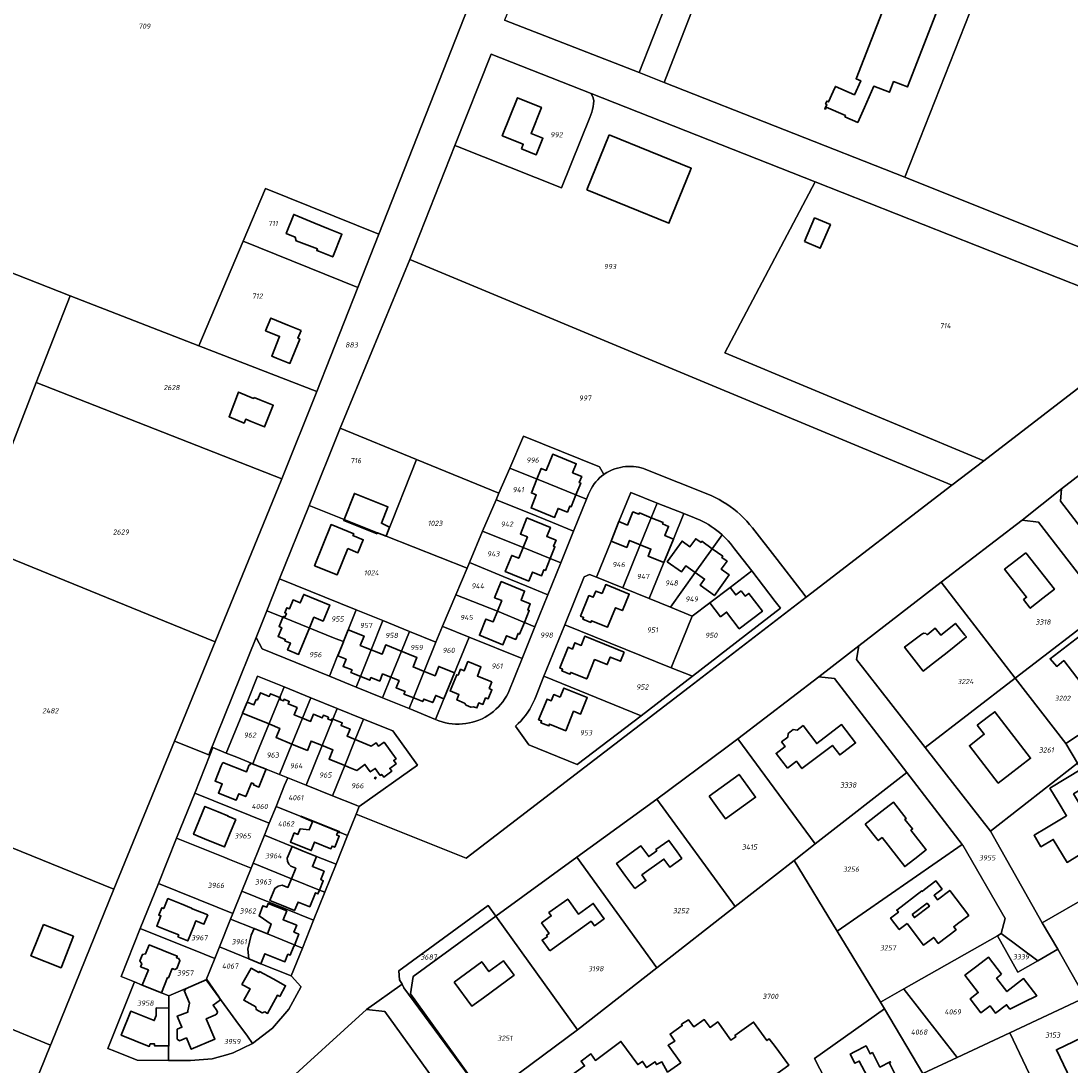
# Model space of a CAD drawing. Extents: x 177930 to 190767, y 381068 to 392034.
# Tile 269 of 318: x 184088 to 184455, y 387365 to 387730. Entities that reach past the tile are written whole.
import ezdxf
from ezdxf.enums import TextEntityAlignment as Align

# ---------------------------------------------------------------- set-up
doc = ezdxf.new("R2010")
doc.units = 0
for name, color, linetype, lineweight in [('B-XX-KG-GRENS_PERCEEL-GV', 150, 'Continuous', 25), ('B-XX-KG-GRENS_PERCEEL-S', 150, 'Continuous', 25), ('B-XX-OG-BEBOUWING-G', 7, 'Continuous', 35)]:
    doc.layers.add(name, color=color, linetype=linetype, lineweight=lineweight)
doc.styles.add('NLCS-ISO', font='NLCS-ISO.ttf', dxfattribs={"height": 1.8})

# ---------------------------------------------------------------- blocks, each defined once
blk = doc.blocks.new('SKG-PERCEELNUMMER-SO')
at = {"layer": 'DefPoints'}
blk.add_point((0, 0), dxfattribs=at)
at = {"style": 'NLCS-ISO', "oblique": 10, "flags": 1}
blk.add_attdef('GEMEENTECODE', text='', height=1.8, dxfattribs=at).set_placement((-0.5, 2.55), align=Align.MIDDLE_RIGHT)
at = {"style": 'NLCS-ISO', "oblique": 10}
blk.add_attdef('PERCEELNUMMER', text='', height=1.8, dxfattribs=at).set_placement((0, 0), align=Align.MIDDLE_CENTER)
at = {"style": 'NLCS-ISO', "oblique": 10, "flags": 1}
blk.add_attdef('SECTIE', text='', height=1.8, dxfattribs=at).set_placement((0.5, 2.5), align=Align.MIDDLE_LEFT)

msp = doc.modelspace()

# ---------------------------------------------------------------- linework, layer by layer
at = {"layer": 'B-XX-KG-GRENS_PERCEEL-GV'}
for points in [[(184054.759, 387690.739), (184014.629, 387669.353), (184105.122, 387633.765), (184150.076, 387616.317), (184165.572, 387652.788), (184173.394, 387671.199), (184212.94, 387655.247), (184244.245, 387734.828), (184303.999, 387882.539), (184303.487, 387892.437), (184161.848, 387843.485), (184024.496, 387796.609), (184017.123, 387793.504), (184052.352, 387697.312)], [(184298.991, 387832.638), (184271.953, 387767.03), (184318.198, 387748.171), (184303.957, 387711.709), (184312.684, 387708.265), (184352.526, 387811.088), (184328.501, 387820.759)], [(184436.96, 387777.101), (184390.384, 387795.849), (184352.526, 387811.088), (184312.684, 387708.265), (184396.657, 387675.122), (184428.169, 387754.857)], [(184256.834, 387729.954), (184303.957, 387711.709), (184318.198, 387748.171), (184271.953, 387767.03)], [(184497.782, 387634.66), (184538.827, 387688.512), (184546.409, 387700.673), (184428.169, 387754.857), (184396.657, 387675.122), (184492.663, 387636.708)], [(184287.15, 387704.344), (184252.158, 387718.146), (184239.515, 387686.184), (184240.411, 387685.832), (184276.834, 387671.452), (184286.659, 387696.02), (184287.014, 387696.945), (184287.334, 387697.891), (184287.613, 387698.847), (184287.854, 387699.842), (184287.969, 387700.838), (184288.02, 387701.869), (184287.859, 387702.888)], [(184424.246, 387576.124), (184333.791, 387613.883), (184365.361, 387673.492), (184287.15, 387704.344), (184287.859, 387702.888), (184288.02, 387701.869), (184287.969, 387700.838), (184287.854, 387699.842), (184287.613, 387698.847), (184287.334, 387697.891), (184287.014, 387696.945), (184286.659, 387696.02), (184276.834, 387671.452), (184240.411, 387685.832), (184239.515, 387686.184), (184223.777, 387646.396), (184328.034, 387603.013), (184413.143, 387567.596)], [(184165.572, 387652.788), (184205.619, 387636.634), (184212.94, 387655.247), (184173.394, 387671.199)], [(184424.246, 387576.124), (184488.019, 387625.108), (184365.361, 387673.492), (184333.791, 387613.883)], [(184093.297, 387603.493), (184105.122, 387633.765), (184014.629, 387669.353), (184002.718, 387663.005), (183995.102, 387658.946), (183940.272, 387530.559), (183939.366, 387500.74), (184037.609, 387460.452), (184071.531, 387547.257)], [(184191.329, 387600.305), (184205.619, 387636.634), (184165.572, 387652.788), (184150.076, 387616.317)], [(184254.91, 387564.836), (184258.711, 387573.601), (184263.527, 387584.705), (184290.015, 387574.021), (184291.412, 387571.549), (184291.533, 387571.334), (184292.084, 387571.712), (184292.65, 387572.067), (184293.539, 387572.542), (184294.456, 387572.958), (184295.399, 387573.313), (184296.364, 387573.606), (184297.345, 387573.835), (184298.254, 387574.004), (184299.172, 387574.118), (184300.095, 387574.176), (184301.02, 387574.179), (184301.943, 387574.126), (184302.822, 387574.019), (184303.694, 387573.861), (184304.555, 387573.653), (184305.403, 387573.395), (184306.234, 387573.088), (184329.014, 387563.975), (184330.431, 387563.316), (184331.819, 387562.598), (184333.174, 387561.821), (184334.496, 387560.987), (184335.729, 387560.152), (184336.928, 387559.269), (184338.09, 387558.339), (184339.214, 387557.362), (184340.357, 387556.258), (184341.453, 387555.107), (184342.498, 387553.91), (184343.492, 387552.67), (184352.051, 387541.644), (184360.332, 387530.957), (184362.239, 387528.496), (184413.143, 387567.596), (184328.034, 387603.013), (184223.777, 387646.396), (184199.499, 387587.549), (184226.132, 387576.632)], [(184105.122, 387633.765), (184093.297, 387603.493), (184179.096, 387569.876), (184191.329, 387600.305), (184150.076, 387616.317)], [(184155.807, 387512.957), (184179.096, 387569.876), (184093.297, 387603.493), (184071.531, 387547.257)], [(184188.639, 387560.544), (184212.561, 387550.945), (184215.586, 387549.757), (184226.132, 387576.632), (184199.499, 387587.549)], [(184477.38, 387586.354), (184451.428, 387566.324), (184451.051, 387562.044), (184471.548, 387535.409), (184499.748, 387557.384)], [(184281.829, 387564.226), (184285.523, 387562.732), (184286.249, 387564.523), (184286.649, 387565.448), (184287.108, 387566.345), (184287.625, 387567.211), (184288.196, 387568.041), (184288.821, 387568.832), (184289.441, 387569.518), (184290.102, 387570.165), (184290.8, 387570.771), (184291.533, 387571.334), (184291.412, 387571.549), (184290.015, 387574.021), (184263.527, 387584.705), (184258.711, 387573.601), (184272.379, 387568.049)], [(184215.586, 387549.757), (184243.793, 387538.679), (184244.589, 387540.57), (184249.235, 387551.599), (184253.922, 387562.557), (184254.91, 387564.836), (184226.132, 387576.632)], [(184153.608, 387473.436), (184153.93, 387473.306), (184154.988, 387475.985), (184159.687, 387474.081), (184166.94, 387491.862), (184170.6, 387500.918), (184179.878, 387497.164), (184189.192, 387493.396), (184198.416, 387489.665), (184207.642, 387485.933), (184217.895, 387481.785), (184226.46, 387469.892), (184206.161, 387455.392), (184205.101, 387452.77), (184243.483, 387437.368), (184321.36, 387497.097), (184362.239, 387528.496), (184360.332, 387530.957), (184352.051, 387541.644), (184343.492, 387552.67), (184342.498, 387553.91), (184341.453, 387555.107), (184340.357, 387556.258), (184339.214, 387557.362), (184338.09, 387558.339), (184336.928, 387559.269), (184335.729, 387560.152), (184334.496, 387560.987), (184333.174, 387561.821), (184331.819, 387562.598), (184330.431, 387563.316), (184329.014, 387563.975), (184306.234, 387573.088), (184305.403, 387573.395), (184304.555, 387573.653), (184303.694, 387573.861), (184302.822, 387574.019), (184301.943, 387574.126), (184301.02, 387574.179), (184300.095, 387574.176), (184299.172, 387574.118), (184298.254, 387574.004), (184297.345, 387573.835), (184296.364, 387573.606), (184295.399, 387573.313), (184294.456, 387572.958), (184293.539, 387572.542), (184292.65, 387572.067), (184292.084, 387571.712), (184291.533, 387571.334), (184290.8, 387570.771), (184290.102, 387570.165), (184289.441, 387569.518), (184288.821, 387568.832), (184288.196, 387568.041), (184287.625, 387567.211), (184287.108, 387566.345), (184286.649, 387565.448), (184286.249, 387564.523), (184285.523, 387562.732), (184281.024, 387551.612), (184276.527, 387540.5), (184272.023, 387529.369), (184267.502, 387518.198), (184263.025, 387507.133), (184258.093, 387494.957), (184257.536, 387493.922), (184256.918, 387492.923), (184256.241, 387491.962), (184255.507, 387491.044), (184254.719, 387490.172), (184253.881, 387489.349), (184252.994, 387488.578), (184252.062, 387487.862), (184251.089, 387487.202), (184250.079, 387486.603), (184249.033, 387486.066), (184247.958, 387485.592), (184246.856, 387485.184), (184245.731, 387484.844), (184244.588, 387484.571), (184243.401, 387484.364), (184242.204, 387484.23), (184241.001, 387484.171), (184239.797, 387484.186), (184238.595, 387484.276), (184237.402, 387484.439), (184236.221, 387484.676), (184235.057, 387484.986), (184233.914, 387485.366), (184232.797, 387485.817), (184223.53, 387489.586), (184214.27, 387493.352), (184205.024, 387497.112), (184195.697, 387500.905), (184172.172, 387510.472), (184170.116, 387514.482)], [(184273.62, 387554.61), (184281.024, 387551.612), (184285.523, 387562.732), (184281.829, 387564.226), (184272.379, 387568.049), (184258.711, 387573.601), (184254.91, 387564.836), (184253.922, 387562.557), (184265.42, 387557.93)], [(184260.698, 387483.463), (184261.654, 387484.339), (184262.563, 387485.263), (184263.423, 387486.233), (184264.232, 387487.247), (184264.986, 387488.301), (184265.685, 387489.393), (184266.327, 387490.52), (184266.909, 387491.678), (184267.429, 387492.865), (184267.888, 387494.078), (184270.652, 387500.884), (184277.959, 387518.899), (184284.743, 387535.637), (184286.577, 387536.421), (184288.981, 387535.483), (184294.079, 387548.111), (184296.82, 387554.892), (184300.957, 387565.068), (184310.228, 387561.374), (184319.458, 387557.698), (184323.248, 387556.19), (184325.161, 387555.4), (184327.018, 387554.483), (184328.065, 387553.879), (184329.086, 387553.234), (184330.08, 387552.548), (184331.046, 387551.822), (184331.998, 387551.05), (184332.919, 387550.241), (184333.56, 387549.637), (184334.185, 387549.015), (184335.005, 387548.142), (184335.789, 387547.237), (184336.536, 387546.302), (184337.245, 387545.337), (184343.207, 387537.659), (184351.44, 387527.012), (184353.287, 387524.623), (184341.099, 387515.21), (184322.54, 387500.877), (184304.571, 387487.094), (184282.295, 387470.094), (184265.355, 387476.975)], [(184298.211, 387531.75), (184304.279, 387546.839), (184308.136, 387556.263), (184310.228, 387561.374), (184300.957, 387565.068), (184296.82, 387554.892), (184294.079, 387548.111), (184288.981, 387535.483)], [(184188.639, 387560.544), (184178.324, 387534.894), (184205.073, 387524.086), (184214.422, 387520.308), (184223.664, 387516.574), (184232.912, 387512.837), (184235.228, 387518.348), (184239.876, 387529.381), (184243.793, 387538.679), (184215.586, 387549.757), (184212.561, 387550.945)], [(184273.62, 387554.61), (184265.42, 387557.93), (184253.922, 387562.557), (184249.235, 387551.599), (184263.375, 387545.824), (184272.831, 387541.997), (184276.527, 387540.5), (184281.024, 387551.612)], [(184298.211, 387531.75), (184307.434, 387528.02), (184312.505, 387540.65), (184315.863, 387548.814), (184319.458, 387557.698), (184310.228, 387561.374), (184308.136, 387556.263), (184304.279, 387546.839)], [(184314.858, 387525.006), (184323.488, 387537.152), (184329.456, 387545.435), (184332.919, 387550.241), (184331.998, 387551.05), (184331.046, 387551.822), (184330.08, 387552.548), (184329.086, 387553.234), (184328.065, 387553.879), (184327.018, 387554.483), (184325.161, 387555.4), (184323.248, 387556.19), (184319.458, 387557.698), (184315.863, 387548.814), (184312.505, 387540.65), (184307.434, 387528.02)], [(184409.393, 387533.694), (184435.258, 387500.183), (184466.767, 387524.399), (184443.327, 387554.656), (184437.642, 387555.459)], [(184264.615, 387532.374), (184272.023, 387529.369), (184276.527, 387540.5), (184272.831, 387541.997), (184263.375, 387545.824), (184249.235, 387551.599), (184244.589, 387540.57), (184256.412, 387535.701)], [(184334.185, 387549.015), (184333.56, 387549.637), (184332.919, 387550.241), (184329.456, 387545.435), (184323.488, 387537.152), (184314.858, 387525.006), (184322.452, 387521.917), (184328.623, 387526.566), (184335.674, 387531.921), (184343.207, 387537.659), (184337.245, 387545.337), (184336.536, 387546.302), (184335.789, 387547.237), (184335.005, 387548.142)], [(184037.491, 387460.15), (184120.438, 387426.514), (184122.289, 387431.037), (184141.607, 387478.251), (184155.807, 387512.957), (184071.531, 387547.257), (184037.609, 387460.452)], [(184263.812, 387519.713), (184267.502, 387518.198), (184272.023, 387529.369), (184264.615, 387532.374), (184256.412, 387535.701), (184244.589, 387540.57), (184243.793, 387538.679), (184239.876, 387529.381), (184254.368, 387523.59)], [(184173.859, 387523.789), (184179.479, 387521.514), (184197.706, 387514.135), (184200.58, 387512.973), (184202.267, 387517.145), (184205.073, 387524.086), (184178.324, 387534.894)], [(184288.981, 387535.483), (184286.577, 387536.421), (184284.743, 387535.637), (184277.959, 387518.899), (184315.12, 387503.876), (184315.826, 387505.605), (184318.944, 387513.243), (184322.452, 387521.917), (184314.858, 387525.006), (184307.434, 387528.02), (184298.211, 387531.75)], [(184322.452, 387521.917), (184318.944, 387513.243), (184315.826, 387505.605), (184315.12, 387503.876), (184322.54, 387500.877), (184341.099, 387515.21), (184353.287, 387524.623), (184351.44, 387527.012), (184343.207, 387537.659), (184335.674, 387531.921), (184328.623, 387526.566)], [(184380.632, 387511.534), (184379.762, 387506.692), (184403.76, 387475.974), (184435.258, 387500.183), (184409.393, 387533.694)], [(184267.502, 387518.198), (184263.812, 387519.713), (184254.368, 387523.59), (184239.876, 387529.381), (184235.228, 387518.348), (184235.358, 387518.296), (184244.483, 387514.597), (184263.025, 387507.133)], [(184179.479, 387521.514), (184173.859, 387523.789), (184170.116, 387514.482), (184172.172, 387510.472), (184195.697, 387500.905), (184198.353, 387507.397), (184200.626, 387512.954), (184200.58, 387512.973), (184197.706, 387514.135)], [(184202.267, 387517.145), (184200.58, 387512.973), (184200.626, 387512.954), (184198.353, 387507.397), (184195.697, 387500.905), (184205.024, 387497.112), (184206.532, 387500.833), (184210.293, 387510.117), (184214.422, 387520.308), (184205.073, 387524.086)], [(184466.767, 387524.399), (184435.258, 387500.183), (184452.908, 387477.37), (184486.195, 387499.281)], [(184214.422, 387520.308), (184210.293, 387510.117), (184206.532, 387500.833), (184205.024, 387497.112), (184214.27, 387493.352), (184217.175, 387500.533), (184220.847, 387509.61), (184223.664, 387516.574)], [(184223.664, 387516.574), (184220.847, 387509.61), (184217.175, 387500.533), (184214.27, 387493.352), (184223.53, 387489.586), (184225.05, 387493.354), (184228.787, 387502.615), (184232.912, 387512.837)], [(184223.53, 387489.586), (184232.797, 387485.817), (184235.711, 387493.023), (184244.483, 387514.597), (184235.358, 387518.296), (184235.228, 387518.348), (184232.912, 387512.837), (184228.787, 387502.615), (184225.05, 387493.354)], [(184270.652, 387500.884), (184304.571, 387487.094), (184322.54, 387500.877), (184315.12, 387503.876), (184277.959, 387518.899)], [(184235.711, 387493.023), (184232.797, 387485.817), (184233.914, 387485.366), (184235.057, 387484.986), (184236.221, 387484.676), (184237.402, 387484.439), (184238.595, 387484.276), (184239.797, 387484.186), (184241.001, 387484.171), (184242.204, 387484.23), (184243.401, 387484.364), (184244.588, 387484.571), (184245.731, 387484.844), (184246.856, 387485.184), (184247.958, 387485.592), (184249.033, 387486.066), (184250.079, 387486.603), (184251.089, 387487.202), (184252.062, 387487.862), (184252.994, 387488.578), (184253.881, 387489.349), (184254.719, 387490.172), (184255.507, 387491.044), (184256.241, 387491.962), (184256.918, 387492.923), (184257.536, 387493.922), (184258.093, 387494.957), (184263.025, 387507.133), (184244.483, 387514.597)], [(184416.769, 387442.184), (184416.972, 387441.921), (184431.799, 387416.354), (184430.326, 387411.009), (184443.125, 387401.541), (184450.109, 387405.542), (184444.717, 387414.828), (184426.561, 387446.789), (184403.76, 387475.974), (184379.762, 387506.692), (184380.632, 387511.534), (184366.605, 387500.707), (184372.125, 387500.13), (184397.419, 387467.3)], [(184179.878, 387497.164), (184170.6, 387500.918), (184166.94, 387491.862), (184159.687, 387474.081), (184163.367, 387472.617), (184168.919, 387470.335), (184170.149, 387473.329), (184178.373, 387493.477)], [(184304.571, 387487.094), (184270.652, 387500.884), (184267.888, 387494.078), (184267.429, 387492.865), (184266.909, 387491.678), (184266.327, 387490.52), (184265.685, 387489.393), (184264.986, 387488.301), (184264.232, 387487.247), (184263.423, 387486.233), (184262.563, 387485.263), (184261.654, 387484.339), (184260.698, 387483.463), (184265.355, 387476.975), (184282.295, 387470.094)], [(184397.419, 387467.3), (184372.125, 387500.13), (184366.605, 387500.707), (184338.408, 387479.061), (184365.392, 387442.325)], [(184457, 387470.523), (184452.908, 387477.37), (184435.258, 387500.183), (184403.76, 387475.974), (184426.561, 387446.789)], [(184486.195, 387499.281), (184452.908, 387477.37), (184457, 387470.523), (184468.22, 387451.8), (184503.505, 387471.673)], [(184178.373, 387493.477), (184170.149, 387473.329), (184168.919, 387470.335), (184178.226, 387466.596), (184182.534, 387477.236), (184186.261, 387486.282), (184189.192, 387493.396), (184179.878, 387497.164)], [(184187.539, 387462.854), (184193.125, 387476.716), (184196.902, 387485.959), (184198.416, 387489.665), (184189.192, 387493.396), (184186.261, 387486.282), (184182.534, 387477.236), (184178.226, 387466.596), (184181.149, 387465.422)], [(184207.642, 387485.933), (184198.416, 387489.665), (184196.902, 387485.959), (184193.125, 387476.716), (184187.539, 387462.854), (184196.821, 387459.132), (184201.072, 387469.704), (184204.747, 387478.781)], [(184196.821, 387459.132), (184205.058, 387455.829), (184206.161, 387455.392), (184226.46, 387469.892), (184217.895, 387481.785), (184207.642, 387485.933), (184204.747, 387478.781), (184201.072, 387469.704)], [(184180.082, 387462.811), (184181.149, 387465.422), (184178.226, 387466.596), (184168.919, 387470.335), (184163.367, 387472.617), (184159.687, 387474.081), (184154.988, 387475.985), (184153.93, 387473.306), (184148.698, 387460.056), (184174.691, 387449.622), (184177.079, 387455.465)], [(184358.066, 387436.604), (184365.392, 387442.325), (184338.408, 387479.061), (184334.182, 387475.918), (184310.127, 387458.023), (184337.388, 387420.457)], [(184457, 387470.523), (184426.561, 387446.789), (184444.717, 387414.828), (184476.99, 387433.42), (184468.22, 387451.8)], [(184181.149, 387465.422), (184180.082, 387462.811), (184177.079, 387455.465), (184186.038, 387451.812), (184199.279, 387446.413), (184202.072, 387445.274), (184205.101, 387452.77), (184206.161, 387455.392), (184205.058, 387455.829), (184196.821, 387459.132), (184187.539, 387462.854)], [(184358.066, 387436.604), (184373.059, 387411.901), (184416.769, 387442.184), (184397.419, 387467.3), (184365.392, 387442.325)], [(184120.438, 387426.514), (184037.491, 387460.15), (184016.181, 387405.978), (184044.425, 387394.313), (184062.112, 387387.009), (184098.35, 387372.043), (184098.676, 387372.847)], [(184172.989, 387445.368), (184174.691, 387449.622), (184148.698, 387460.056), (184142.338, 387444.298), (184151.601, 387440.584), (184159.215, 387437.55), (184160.847, 387436.862), (184168.369, 387433.89), (184169.064, 387435.616)], [(184310.057, 387399.115), (184337.388, 387420.457), (184310.127, 387458.023), (184282.127, 387437.663)], [(184202.072, 387445.274), (184199.279, 387446.413), (184186.038, 387451.812), (184177.079, 387455.465), (184174.691, 387449.622), (184172.989, 387445.368), (184182.674, 387441.436), (184191.185, 387437.979), (184198.016, 387435.239)], [(184135.994, 387428.539), (184156.498, 387420.294), (184162.005, 387418.078), (184165.138, 387425.863), (184168.369, 387433.89), (184160.847, 387436.862), (184159.215, 387437.55), (184151.601, 387440.584), (184142.338, 387444.298)], [(184172.989, 387445.368), (184169.064, 387435.616), (184182.453, 387430.194), (184192.255, 387426.217), (184194.107, 387425.485), (184198.016, 387435.239), (184191.185, 387437.979), (184182.674, 387441.436)], [(184416.769, 387442.184), (184373.059, 387411.901), (184388.16, 387387.094), (184396.313, 387391.716), (184429.024, 387410.261), (184430.326, 387411.009), (184431.799, 387416.354), (184416.972, 387441.921)], [(184194.107, 387425.485), (184192.255, 387426.217), (184182.453, 387430.194), (184169.064, 387435.616), (184168.369, 387433.89), (184165.138, 387425.863), (184190.203, 387415.737)], [(184373.059, 387411.901), (184358.066, 387436.604), (184337.388, 387420.457), (184310.057, 387399.115), (184282.349, 387377.478), (184250.272, 387353.53), (184284.253, 387306.454), (184310.214, 387325.636), (184319.243, 387325.571), (184370.847, 387356.378), (184365.107, 387367.409), (184389.556, 387384.76), (184388.16, 387387.094)], [(184282.349, 387377.478), (184310.057, 387399.115), (184282.127, 387437.663), (184253.83, 387417.087)], [(184462.845, 387381.853), (184494.348, 387396.901), (184480.735, 387425.541), (184476.99, 387433.42), (184444.717, 387414.828), (184450.109, 387405.542), (184459.716, 387388.75)], [(184161.213, 387416.111), (184162.005, 387418.078), (184156.498, 387420.294), (184135.994, 387428.539), (184129.663, 387412.757), (184151.909, 387403.8), (184155.652, 387402.294), (184157.292, 387406.368)], [(184186.3, 387405.987), (184190.203, 387415.737), (184165.138, 387425.863), (184162.005, 387418.078), (184161.213, 387416.111), (184169.411, 387412.803), (184174.075, 387410.921)], [(184221.069, 387393.34), (184221.7, 387392.135), (184250.213, 387353.485), (184250.272, 387353.53), (184223.988, 387389.943), (184224.951, 387396.088), (184253.83, 387417.087), (184251.119, 387420.853), (184219.965, 387398.041), (184220.24, 387394.922)], [(184161.213, 387416.111), (184157.292, 387406.368), (184167.598, 387402.204), (184171.788, 387400.511), (184182.393, 387396.227), (184186.3, 387405.987), (184174.075, 387410.921), (184169.411, 387412.803)], [(184282.349, 387377.478), (184253.83, 387417.087), (184224.951, 387396.088), (184223.988, 387389.943), (184250.272, 387353.53)], [(184137.036, 387390.376), (184139.674, 387389.31), (184152.669, 387394.863), (184155.652, 387402.294), (184151.909, 387403.8), (184129.663, 387412.757), (184122.955, 387396.055), (184127.599, 387394.185), (184130.362, 387393.07)], [(184459.716, 387388.75), (184450.109, 387405.542), (184443.125, 387401.541), (184436.201, 387397.574), (184429.024, 387410.261), (184396.313, 387391.716), (184396.516, 387391.456), (184414.935, 387367.792), (184433.374, 387376.422)], [(184429.024, 387410.261), (184436.201, 387397.574), (184443.125, 387401.541), (184430.326, 387411.009)], [(184185.741, 387392.498), (184182.444, 387396.207), (184182.393, 387396.227), (184171.788, 387400.511), (184167.598, 387402.204), (184157.292, 387406.368), (184155.652, 387402.294), (184152.669, 387394.863), (184157.101, 387388.801), (184163.013, 387380.706), (184167.055, 387375.16), (184168.884, 387372.65), (184175.844, 387377.948), (184181.567, 387384.641), (184185.692, 387392.371), (184185.703, 387392.4)], [(184127.599, 387394.185), (184118.267, 387370.956), (184120.752, 387369.961), (184128.601, 387366.817), (184139.533, 387366.716), (184139.537, 387367.504), (184139.58, 387375.741), (184139.637, 387384.99), (184139.674, 387389.31), (184137.036, 387390.376), (184130.362, 387393.07)], [(184147.236, 387366.665), (184154.81, 387367.33), (184160.195, 387368.818), (184162.085, 387369.34), (184168.884, 387372.65), (184167.055, 387375.16), (184163.013, 387380.706), (184157.101, 387388.801), (184152.669, 387394.863), (184139.674, 387389.31), (184139.637, 387384.99), (184139.58, 387375.741), (184139.537, 387367.504), (184139.533, 387366.716), (184145.992, 387366.66), (184146.25, 387366.658)], [(184396.313, 387391.716), (184388.16, 387387.094), (184389.556, 387384.76), (184403.036, 387362.223), (184414.935, 387367.792), (184396.516, 387391.456)], [(184459.716, 387388.75), (184433.374, 387376.422), (184450.509, 387340.439), (184476.52, 387352.764), (184462.845, 387381.853)], [(184178.74, 387357.265), (184204.084, 387329.069), (184237.262, 387353.02), (184215.041, 387383.771), (184208.655, 387384.555)], [(184381.564, 387349.03), (184384.367, 387343.575), (184397.776, 387350.505), (184407.316, 387355.455), (184403.036, 387362.223), (184389.556, 387384.76), (184365.107, 387367.409), (184370.847, 387356.378), (184374.281, 387349.616), (184376.383, 387350.712)], [(184424.154, 387327.712), (184440.795, 387321.999), (184442.155, 387326.287), (184444.041, 387331.023), (184446.716, 387335.495), (184450.509, 387340.439), (184433.374, 387376.422), (184414.935, 387367.792), (184403.036, 387362.223), (184407.316, 387355.455)]]:
    msp.add_lwpolyline(points, close=True, dxfattribs=at)
for points in [[(184244.245, 387734.828), (184212.94, 387655.247), (184205.619, 387636.634), (184191.329, 387600.305), (184179.096, 387569.876), (184155.807, 387512.957), (184141.607, 387478.251), (184153.608, 387473.436), (184170.116, 387514.482), (184173.859, 387523.789), (184178.324, 387534.894), (184188.639, 387560.544), (184199.499, 387587.549), (184223.777, 387646.396), (184239.515, 387686.184), (184252.158, 387718.146), (184287.15, 387704.344), (184365.361, 387673.492), (184488.019, 387625.108)], [(184492.663, 387636.708), (184396.657, 387675.122), (184312.684, 387708.265), (184303.957, 387711.709), (184256.834, 387729.954)], [(184488.019, 387625.108), (184424.246, 387576.124), (184413.143, 387567.596), (184362.239, 387528.496), (184321.36, 387497.097), (184243.483, 387437.368), (184205.101, 387452.77), (184202.072, 387445.274), (184198.016, 387435.239), (184194.107, 387425.485), (184190.203, 387415.737), (184186.3, 387405.987), (184182.393, 387396.227), (184182.444, 387396.207), (184185.741, 387392.498), (184185.703, 387392.4), (184185.692, 387392.371), (184181.567, 387384.641), (184175.844, 387377.948), (184168.884, 387372.65), (184162.085, 387369.34), (184160.195, 387368.818), (184154.81, 387367.33), (184147.236, 387366.665), (184146.25, 387366.658), (184145.992, 387366.66), (184139.533, 387366.716), (184128.601, 387366.817), (184120.752, 387369.961), (184118.267, 387370.956), (184127.599, 387394.185), (184122.955, 387396.055), (184129.663, 387412.757), (184135.994, 387428.539), (184142.338, 387444.298), (184148.698, 387460.056), (184153.93, 387473.306), (184153.608, 387473.436), (184141.607, 387478.251), (184122.289, 387431.037), (184120.438, 387426.514), (184098.676, 387372.847), (184098.35, 387372.043), (184060.483, 387278.906)], [(184065.145, 387257.397), (184093.996, 387284.252), (184096.977, 387287.027), (184123.581, 387311.79), (184149.168, 387335.607), (184160.655, 387346.299), (184167.283, 387346.813), (184178.74, 387357.265), (184208.655, 387384.555), (184221.069, 387393.34), (184220.24, 387394.922), (184219.965, 387398.041), (184251.119, 387420.853), (184253.83, 387417.087), (184282.127, 387437.663), (184310.127, 387458.023), (184334.182, 387475.918), (184338.408, 387479.061), (184366.605, 387500.707), (184380.632, 387511.534), (184409.393, 387533.694), (184437.642, 387555.459), (184451.428, 387566.324), (184477.38, 387586.354)], [(184471.548, 387535.409), (184451.051, 387562.044), (184451.428, 387566.324), (184437.642, 387555.459), (184443.327, 387554.656), (184466.767, 387524.399)], [(184250.213, 387353.485), (184221.7, 387392.135), (184221.069, 387393.34), (184208.655, 387384.555), (184215.041, 387383.771), (184237.262, 387353.02)], [(184060.483, 387278.906), (184098.35, 387372.043), (184062.112, 387387.009)]]:
    msp.add_lwpolyline(points, dxfattribs=at)
at = {"layer": 'B-XX-OG-BEBOUWING-G'}
for points in [[(184395.429, 387740.648), (184392.251, 387741.885), (184379.66, 387709.534), (184381.27, 387708.823), (184379.111, 387703.931), (184372.479, 387706.857), (184371.685, 387705.057), (184370.085, 387701.431), (184369.436, 387701.717), (184369.021, 387700.78), (184369.429, 387700.6), (184368.738, 387699.033), (184368.931, 387698.948), (184369.231, 387699.633), (184375.952, 387696.673), (184375.776, 387696.274), (184380.271, 387694.294), (184382.551, 387699.466), (184385.843, 387706.935), (184391.291, 387704.822), (184392.749, 387708.582), (184397.642, 387706.684), (184410.705, 387740.375), (184397.405, 387745.724)], [(184262.768, 387685.088), (184267.946, 387682.995), (184270.287, 387688.789), (184266.123, 387690.472), (184269.785, 387699.532), (184261.44, 387702.906), (184256.086, 387689.658), (184263.417, 387686.695)], [(184190.247, 387659.204), (184183.26, 387662.179), (184180.645, 387655.457), (184183.8, 387654.23), (184184.08, 387652.974), (184191.512, 387650.094), (184191.311, 387649.598), (184192.241, 387649.219), (184196.873, 387647.341), (184200.068, 387655.218), (184195.442, 387657.094)], [(184361.66, 387652.677), (184367.169, 387650.338), (184370.688, 387658.626), (184365.179, 387660.965)], [(184185.84, 387621.676), (184181.196, 387623.544), (184175.214, 387625.991), (184173.422, 387621.538), (184178.311, 387619.57), (184175.547, 387612.706), (184177.266, 387612.016), (184181.919, 387610.143), (184185.347, 387618.662), (184184.727, 387618.912)], [(184169.383, 387598.212), (184169.248, 387597.916), (184163.995, 387600.153), (184160.669, 387591.503), (184165.902, 387589.291), (184166.466, 387590.628), (184168.413, 387589.842), (184173.054, 387587.967), (184176.096, 387595.501), (184171.462, 387597.372)], [(184212.371, 387550.621), (184212.505, 387550.956), (184215.478, 387549.763), (184216.757, 387552.951), (184213.894, 387554.341), (184216.145, 387560.076), (184204.447, 387564.732), (184200.833, 387555.651), (184200.696, 387555.306)], [(184202.101, 387545.473), (184205.686, 387544.019), (184207.523, 387548.57), (184203.939, 387550.024), (184204.188, 387550.639), (184196.311, 387553.833), (184190.519, 387539.491), (184198.396, 387536.297)], [(184438.914, 387544.05), (184431.551, 387538.258), (184434.906, 387533.993), (184439.231, 387528.498), (184438.145, 387527.644), (184440.492, 387524.659), (184444.921, 387528.145), (184448.939, 387531.305)], [(184290.976, 387529.762), (184288.746, 387530.665), (184287.88, 387528.468), (184286.379, 387529.068), (184283.453, 387521.849), (184284.511, 387521.42), (184284.25, 387520.774), (184287.011, 387519.682), (184287.269, 387520.301), (184292.875, 387518.041), (184295.621, 387524.811), (184298.082, 387523.813), (184300.451, 387529.594), (184292.245, 387532.914)], [(184339.57, 387530.75), (184337.649, 387529.282), (184335.674, 387531.921), (184328.623, 387526.566), (184332.337, 387521.676), (184334.455, 387523.285), (184338.876, 387517.464), (184346.966, 387523.592), (184342.261, 387529.814), (184340.985, 387528.862)], [(184404.532, 387515.387), (184404.001, 387515.861), (184403.294, 387515.942), (184402.67, 387515.6), (184396.634, 387511.073), (184403.114, 387502.692), (184406.386, 387505.223), (184411.517, 387509.176), (184418.196, 387514.622), (184417.705, 387515.225), (184414.344, 387519.348), (184409.29, 387515.228), (184407.297, 387517.673)], [(184298.691, 387509.277), (184284.902, 387514.856), (184283.666, 387511.687), (184281.441, 387512.587), (184280.563, 387510.4), (184279.073, 387511.01), (184276.152, 387503.781), (184277.17, 387503.36), (184276.942, 387502.73), (184279.724, 387501.603), (184280.015, 387502.23), (184285.596, 387499.959), (184285.692, 387500.196), (184288.336, 387506.74), (184292.763, 387504.95), (184293.827, 387507.573), (184297.414, 387506.123)], [(184458.278, 387514.908), (184458.083, 387515.162), (184447.453, 387506.993), (184449.757, 387504.321), (184452.213, 387506.344), (184461.632, 387494.085), (184466.668, 387497.955), (184470.295, 387493.235), (184473.721, 387495.86), (184477.063, 387498.427), (184474.476, 387501.795), (184472.247, 387500.082), (184461.527, 387514.029), (184459.156, 387512.207), (184457.525, 387514.33)], [(184252.489, 387498.907), (184247.432, 387500.974), (184248.656, 387504.13), (184244.106, 387506.003), (184242.804, 387502.841), (184241.537, 387503.362), (184240.669, 387501.254), (184240.207, 387501.444), (184237.88, 387495.771), (184240.959, 387494.497), (184240.221, 387492.652), (184242.844, 387491.544), (184243.454, 387490.78), (184245.133, 387490.088), (184246.058, 387490.25), (184247.215, 387489.811), (184247.891, 387491.605), (184249.313, 387491.046), (184250.237, 387493.355), (184251.131, 387492.993), (184252.473, 387496.185), (184251.555, 387496.632)], [(184276.32, 387493.612), (184274.087, 387494.514), (184273.222, 387492.344), (184271.732, 387492.929), (184268.796, 387485.714), (184269.831, 387485.294), (184269.576, 387484.663), (184272.366, 387483.535), (184272.621, 387484.165), (184278.249, 387481.89), (184280.989, 387488.668), (184283.455, 387487.669), (184285.79, 387493.433), (184277.595, 387496.752)], [(184422.002, 387483.797), (184424.448, 387480.62), (184419.275, 387476.636), (184429.339, 387463.566), (184433.411, 387466.701), (184440.645, 387472.27), (184428.135, 387488.519), (184425.963, 387486.847)], [(184355.663, 387468.762), (184358.826, 387471.187), (184360.756, 387468.657), (184371.415, 387476.77), (184373.955, 387473.436), (184375.424, 387474.548), (184379.474, 387477.635), (184374.629, 387483.991), (184365.952, 387477.377), (184361.146, 387483.684), (184359.1, 387482.124), (184357.732, 387482.274), (184355.999, 387480.961), (184355.793, 387479.604), (184353.652, 387477.972), (184354.884, 387476.355), (184351.709, 387473.921)], [(184212.084, 387465.282), (184211.836, 387465.635), (184211.493, 387465.393), (184211.742, 387465.041)], [(184328.316, 387458.996), (184331.27, 387454.917), (184334.065, 387451.054), (184344.569, 387458.665), (184341.834, 387462.449), (184338.824, 387466.605)], [(184461.628, 387463.447), (184458.576, 387468.529), (184447.383, 387461.806), (184450.247, 387457.038), (184453.178, 387452.158), (184446.169, 387447.964), (184441.834, 387445.359), (184444.254, 387441.33), (184448.562, 387443.919), (184453.394, 387435.876), (184457.75, 387438.493), (184465.61, 387443.195), (184455.615, 387459.835)], [(184152.925, 387443.827), (184159.105, 387441.301), (184161.102, 387446.213), (184162.976, 387450.831), (184160.193, 387452), (184160.27, 387452.19), (184156.859, 387453.576), (184152.223, 387455.447), (184148.288, 387445.698)], [(184382.889, 387449.279), (184387.426, 387443.489), (184388.763, 387444.537), (184396.687, 387434.424), (184400.168, 387437.15), (184404.17, 387440.283), (184398.816, 387447.124), (184399.38, 387447.565), (184396.75, 387450.925), (184397.173, 387451.255), (184392.714, 387456.952), (184388.693, 387453.805)], [(184302.332, 387426.761), (184306.263, 387429.557), (184304.876, 387431.507), (184312.565, 387437.066), (184314.589, 387434.267), (184318.798, 387437.311), (184317.154, 387439.599), (184314.267, 387443.597), (184309.775, 387440.354), (184310.073, 387439.941), (184307.249, 387437.912), (184304.539, 387441.666), (184296.017, 387435.514), (184298.922, 387431.489), (184300.954, 387428.671)], [(184397.495, 387414.516), (184403.251, 387406.979), (184406.772, 387409.668), (184408.37, 387407.576), (184414.623, 387412.351), (184413.81, 387413.416), (184415.11, 387414.408), (184419.022, 387417.397), (184412.359, 387426.117), (184408.079, 387422.846), (184406.896, 387424.394), (184409.735, 387426.564), (184407.554, 387429.419), (184403.593, 387426.391), (184402.762, 387425.757), (184402.615, 387425.95), (184393.869, 387419.264), (184394.452, 387418.5), (184391.728, 387416.42), (184394.771, 387412.435)], [(184153.216, 387417.534), (184147.546, 387419.825), (184147.584, 387419.918), (184143.924, 387421.393), (184139.289, 387423.269), (184137.867, 387419.756), (184137.151, 387420.04), (184136.118, 387417.504), (184136.842, 387417.213), (184135.415, 387413.68), (184140.051, 387411.807), (184143.073, 387410.587), (184142.798, 387409.906), (184146.249, 387408.461), (184148.299, 387413.673), (184149.014, 387415.442), (184151.9, 387414.276)], [(184272.688, 387404.988), (184287.126, 387415.356), (184288.262, 387413.774), (184291.702, 387416.243), (184290.795, 387417.508), (184287.881, 387421.571), (184282.713, 387417.864), (184278.971, 387423.08), (184272.389, 387418.358), (184273.216, 387417.205), (184269.808, 387414.76), (184272.441, 387411.097), (184271.547, 387410.456), (184271.833, 387410.058), (184269.997, 387408.741)], [(184399.258, 387417.677), (184404.456, 387421.629), (184405.259, 387420.573), (184400.062, 387416.621)], [(184095.815, 387414.236), (184093.294, 387407.858), (184091.479, 387403.268), (184101.97, 387399.118), (184106.308, 387410.084), (184101.549, 387411.967)], [(184143.082, 387402.338), (184142.323, 387402.608), (184142.541, 387403.149), (184132.799, 387407.076), (184131.523, 387403.906), (184130.379, 387403.738), (184129.476, 387401.508), (184130.15, 387400.496), (184129.736, 387399.468), (184132.491, 387398.359), (184130.362, 387393.07), (184137.036, 387390.376), (184139.168, 387395.664), (184139.474, 387395.541), (184140.789, 387398.803), (184141.689, 387398.465), (184142.424, 387398.797), (184143.502, 387401.517)], [(184430.5, 387396.83), (184425.93, 387402.76), (184421.866, 387399.666), (184417.666, 387396.47), (184422.331, 387390.405), (184419.503, 387388.23), (184423.268, 387383.336), (184426.449, 387385.787), (184428.422, 387383.228), (184432.224, 387386.159), (184433.383, 387384.657), (184438.24, 387387.08), (184442.77, 387389.34), (184438.15, 387395.3), (184432.33, 387390.78), (184428.72, 387395.45)], [(184239.229, 387394.105), (184245.462, 387385.631), (184249.534, 387388.627), (184260.208, 387396.483), (184259.52, 387397.418), (184256.496, 387401.529), (184251.415, 387397.792), (184248.897, 387401.216)], [(184178.364, 387389.049), (184180.421, 387392.806), (184176.035, 387395.207), (184171.309, 387397.81), (184171.094, 387397.417), (184168.377, 387398.906), (184165.148, 387393.275), (184168.013, 387391.778), (184165.775, 387387.734), (184169.977, 387385.41), (184170.13, 387384.511), (184172.281, 387383.334), (184173.145, 387383.683), (184174.098, 387383.163), (184177.563, 387389.478)], [(184135.23, 387382.453), (184134.504, 387380.632), (184130.975, 387382.041), (184126.331, 387383.895), (184122.995, 387375.537), (184132.79, 387371.627), (184133.135, 387372.491), (184134.675, 387372.481), (184134.671, 387371.831), (184139.566, 387371.8), (184139.591, 387375.741), (184139.623, 387380.741), (184139.638, 387385.027), (184135.246, 387385.049)], [(184462.481, 387374.13), (184461.547, 387376.096), (184449.651, 387370.443), (184453.384, 387362.592), (184455.531, 387358.076), (184464.283, 387362.236), (184464.164, 387362.467), (184464.063, 387362.416), (184460.86, 387369.173), (184463.855, 387370.56), (184464.347, 387369.496), (184464.627, 387369.614)]]:
    msp.add_lwpolyline(points, close=True, dxfattribs=at)
for points in [[(184293.45, 387689.937), (184285.647, 387670.7)], [(184321.719, 387677.363), (184322.105, 387678.315), (184293.45, 387689.937)], [(184285.647, 387670.7), (184314.305, 387659.077), (184321.719, 387677.363)], [(184281.829, 387564.226), (184283.501, 387568.347), (184282.97, 387568.545), (184283.846, 387570.638), (184280.638, 387571.944), (184281.913, 387575.089), (184273.703, 387578.401), (184271.442, 387572.788), (184269.7, 387573.49), (184268.19, 387569.744)], [(184268.19, 387569.744), (184266.241, 387564.908), (184267.963, 387564.21), (184266.132, 387559.694), (184274.336, 387556.367), (184275.599, 387559.512), (184278.823, 387558.213), (184279.634, 387560.322), (184280.157, 387560.106), (184281.829, 387564.226)], [(184308.136, 387556.264), (184303.987, 387557.955), (184303.794, 387557.448), (184301.714, 387558.309), (184299.82, 387553.666), (184296.82, 387554.892)], [(184272.831, 387541.997), (184274.505, 387546.122), (184273.97, 387546.325), (184274.858, 387548.397), (184271.634, 387549.708), (184272.904, 387552.853), (184264.707, 387556.166), (184262.441, 387550.564), (184264.896, 387549.567), (184263.375, 387545.824)], [(184296.82, 387554.892), (184294.079, 387548.111)], [(184304.279, 387546.839), (184308.018, 387545.328), (184307.023, 387542.872), (184312.505, 387540.65), (184315.863, 387548.814), (184312.86, 387550.023), (184314.161, 387553.234), (184312.069, 387554.073), (184312.286, 387554.572), (184308.136, 387556.264)], [(184263.375, 387545.824), (184261.858, 387542.09), (184259.403, 387543.088), (184257.119, 387537.464), (184265.328, 387534.129), (184266.602, 387537.274), (184269.81, 387535.982), (184270.65, 387538.088), (184271.157, 387537.871), (184272.831, 387541.997)], [(184294.079, 387548.111), (184299.553, 387545.891), (184300.55, 387548.346), (184304.279, 387546.839)], [(184329.456, 387545.435), (184325.829, 387548.053), (184325.515, 387547.619), (184323.674, 387548.929), (184321.658, 387546.115), (184318.904, 387548.084), (184313.732, 387540.89), (184318.66, 387537.35), (184320.217, 387539.499), (184323.488, 387537.152)], [(184323.488, 387537.152), (184326.758, 387534.806), (184325.213, 387532.653), (184330.195, 387529.082), (184335.346, 387536.267), (184332.584, 387538.255), (184334.607, 387541.073), (184332.773, 387542.367), (184333.084, 387542.817), (184329.456, 387545.435)], [(184263.812, 387519.713), (184265.5, 387523.882), (184264.963, 387524.078), (184265.844, 387526.166), (184262.641, 387527.471), (184263.902, 387530.62), (184255.705, 387533.939), (184253.428, 387528.33), (184255.884, 387527.335), (184254.368, 387523.59)], [(184188.838, 387517.998), (184190.271, 387521.516), (184193.509, 387520.187), (184195.803, 387525.774), (184186.737, 387529.496), (184185.507, 387526.499), (184183.009, 387527.525), (184181.736, 387524.423), (184180.81, 387524.802), (184180.091, 387523.044), (184180.679, 387522.812), (184180.157, 387521.535)], [(184180.157, 387521.535), (184179.583, 387521.769), (184178.14, 387518.237), (184179.068, 387517.849), (184177.809, 387514.746), (184180.296, 387513.731), (184180.123, 387513.295), (184182.073, 387512.502), (184181.083, 387510.092), (184184.968, 387508.5), (184188.838, 387517.998)], [(184254.368, 387523.59), (184252.855, 387519.855), (184250.399, 387520.85), (184248.12, 387515.224), (184256.316, 387511.904), (184257.591, 387515.051), (184260.797, 387513.754), (184261.639, 387515.842), (184262.161, 387515.638), (184263.812, 387519.713)], [(184208.166, 387510.981), (184206.494, 387511.66), (184207.806, 387514.905), (184202.267, 387517.145), (184200.58, 387512.973)], [(184200.58, 387512.973), (184200.626, 387512.954), (184198.617, 387508.042), (184198.665, 387508.022)], [(184219.388, 387510.203), (184215.408, 387511.818), (184214.091, 387508.575), (184208.166, 387510.981)], [(184227.98, 387502.942), (184224.963, 387504.162), (184226.28, 387507.405), (184219.388, 387510.203)], [(184198.665, 387508.022), (184201.534, 387506.846), (184200.509, 387504.347), (184203.627, 387503.095), (184203.246, 387502.166), (184204.401, 387501.698)], [(184204.401, 387501.698), (184209.812, 387499.503), (184210.186, 387500.45), (184213.276, 387499.2), (184214.289, 387501.703), (184215.707, 387501.128)], [(184224.227, 387493.687), (184228.34, 387492.021), (184228.723, 387492.934), (184231.813, 387491.688), (184232.839, 387494.18), (184235.711, 387493.023), (184239.398, 387502.124), (184233.925, 387504.313), (184232.625, 387501.063), (184227.98, 387502.942)], [(184215.707, 387501.128), (184220.048, 387499.369), (184219.022, 387496.872), (184222.135, 387495.613), (184221.76, 387494.686), (184224.227, 387493.687)], [(184178.38, 387492.794), (184178.617, 387493.378), (184175.084, 387494.812), (184174.707, 387493.882), (184171.61, 387495.145), (184170.597, 387492.656), (184170.159, 387492.818), (184169.357, 387490.879), (184166.94, 387491.862)], [(184166.94, 387491.862), (184165.358, 387487.972)], [(184186.26, 387486.283), (184183.387, 387487.446), (184184.4, 387489.948), (184181.282, 387491.211), (184181.66, 387492.136), (184179.898, 387492.856), (184179.658, 387492.275), (184178.38, 387492.794)], [(184165.358, 387487.972), (184174.856, 387484.115)], [(184196.409, 387485.493), (184195.13, 387486.01), (184195.362, 387486.585), (184193.614, 387487.291), (184193.228, 387486.362), (184190.105, 387487.621), (184189.134, 387485.119), (184186.26, 387486.283)], [(184174.856, 387484.115), (184178.374, 387482.687), (184177.068, 387479.457), (184182.578, 387477.218)], [(184204.747, 387478.781), (184201.867, 387479.958), (184202.91, 387482.442), (184199.806, 387483.701), (184200.182, 387484.628), (184196.645, 387486.063), (184196.409, 387485.493)], [(184182.578, 387477.218), (184188.008, 387475.012), (184189.333, 387478.249), (184192.899, 387476.808)], [(184192.899, 387476.808), (184196.921, 387475.182), (184195.61, 387471.935), (184201.072, 387469.704)], [(184201.072, 387469.704), (184202.405, 387469.16), (184205.28, 387467.986), (184208.109, 387470.087), (184209.978, 387467.475), (184211.696, 387468.693), (184213.452, 387466.275), (184213.986, 387466.629), (184214.668, 387465.705), (184217.488, 387467.736), (184216.813, 387468.696), (184219.023, 387470.304), (184218.166, 387471.521), (184218.97, 387472.115), (184214.831, 387477.854), (184212.877, 387476.444), (184212, 387477.673), (184210.348, 387476.493), (184206.108, 387478.225), (184204.747, 387478.781)], [(184157.925, 387469.559), (184155.807, 387464.315), (184158.265, 387463.323), (184156.958, 387460.087), (184163.124, 387457.597), (184164.049, 387459.887), (184166.506, 387458.895), (184168.116, 387462.882), (184168.445, 387463.639), (184169.284, 387463.382), (184169.174, 387463.017), (184171.094, 387462.217), (184173.191, 387467.412), (184173.627, 387468.394), (184168.141, 387470.515), (184167.901, 387469.866), (184167.731, 387469.945), (184166.728, 387467.503), (184158.433, 387470.817)], [(184158.433, 387470.817), (184157.925, 387469.559)], [(184185.774, 387452.048), (184185.698, 387451.865), (184189.224, 387450.357), (184189.826, 387450.112), (184188.689, 387447.314), (184185.527, 387447.638), (184184.731, 387445.674), (184183.406, 387446.211), (184182.092, 387442.967), (184189.373, 387440.016), (184190.553, 387442.96), (184196.266, 387440.655), (184196.638, 387441.587), (184197.567, 387441.204), (184199.126, 387445.091), (184198.198, 387445.463), (184198.615, 387446.503), (184199.221, 387446.271), (184199.355, 387446.6)], [(184199.355, 387446.6), (184185.774, 387452.048)], [(184192.255, 387426.217), (184193.575, 387429.491), (184192.658, 387429.865), (184193.842, 387432.806), (184189.763, 387434.455), (184191.185, 387437.979), (184186.549, 387439.85), (184182.674, 387441.436), (184181.009, 387437.364), (184181.128, 387436.332), (184181.528, 387435.304), (184182.233, 387434.519), (184183.936, 387433.823), (184182.453, 387430.194)], [(184182.453, 387430.194), (184181.208, 387427.149), (184179.237, 387427.955), (184177.831, 387427.634), (184176.703, 387426.831), (184174.951, 387422.545), (184178.922, 387420.924), (184183.562, 387419.062), (184184.75, 387422.022), (184188.834, 387420.383), (184190.807, 387425.288), (184191.723, 387424.899), (184192.255, 387426.217)], [(184183.637, 387407.062), (184183.824, 387407.528), (184183.703, 387407.573), (184185.017, 387410.817), (184184.174, 387411.185), (184183.34, 387411.548), (184184.318, 387413.936), (184179.535, 387415.873), (184180.793, 387418.945), (184174.311, 387421.531), (184173.811, 387420.243), (184172.495, 387420.753), (184171.123, 387417.217), (184175.422, 387414.379), (184174.075, 387410.921)], [(184174.075, 387410.921), (184169.411, 387412.803), (184168.438, 387410.447), (184167.235, 387405.565), (184167.598, 387402.204), (184171.788, 387400.511), (184173.189, 387403.989), (184180.155, 387401.183), (184181.205, 387403.79), (184181.993, 387403.472), (184183.279, 387406.663), (184183.447, 387406.589), (184183.637, 387407.062)], [(184157.135, 387388.957), (184152.878, 387394.96), (184145.403, 387391.684), (184145.503, 387391.433), (184144.973, 387391.181), (184146.893, 387386.747), (184146.256, 387384.113), (184146.297, 387383.623), (184142.57, 387382.231), (184144.186, 387378.353), (184142.581, 387377.617), (184142.55, 387374.194), (184143.343, 387373.571), (184145.771, 387374.613), (184147.446, 387370.668), (184155.74, 387374.19), (184152.69, 387381.277), (184155.962, 387382.665)], [(184157.652, 387387.901), (184157.135, 387388.957)], [(184155.962, 387382.665), (184156.423, 387383.038), (184156.591, 387383.605), (184156.409, 387384.169), (184155.069, 387386.087), (184157.652, 387387.901)], [(184346.177, 387357.815), (184356.136, 387365.05), (184351.363, 387371.619), (184349.332, 387374.24), (184348.508, 387373.672), (184343.871, 387380.151), (184337.362, 387375.391), (184337.632, 387374.965), (184335.957, 387373.777), (184331.376, 387380.163), (184328.672, 387378.249), (184326.656, 387381.007), (184322.962, 387378.494), (184321.12, 387380.964), (184318.666, 387379.363), (184318.933, 387378.923), (184314.73, 387375.952), (184316.373, 387373.524), (184314.022, 387372.02), (184318.403, 387365.928), (184313.844, 387362.65), (184311.864, 387366.241), (184309.984, 387365.311), (184309.518, 387366.236), (184306.518, 387364.243), (184305.094, 387366.386), (184303.405, 387365.318), (184297.506, 387373.403), (184288.618, 387366.729), (184287.033, 387368.985), (184283.636, 387366.536), (184284.862, 387364.815), (184280.672, 387361.771)], [(184393.367, 387361.883), (184391.33, 387365.813), (184391.729, 387366.019), (184391.582, 387366.303), (184387.972, 387364.432), (184385.351, 387369.488), (184384.571, 387369.083), (184383.145, 387371.832), (184379.136, 387369.754), (184377.616, 387368.966), (184379.28, 387365.752), (184380.802, 387366.54), (184385.352, 387357.761)]]:
    msp.add_lwpolyline(points, dxfattribs=at)

# ---------------------------------------------------------------- block references
at = {"layer": 'B-XX-KG-GRENS_PERCEEL-S'}
for p, values in [((184131.079, 387727.893), {'PERCEELNUMMER': '709'}), ((184275.025, 387689.99), {'PERCEELNUMMER': '992'}), ((184175.973, 387659.008), {'PERCEELNUMMER': '711'}), ((184293.703, 387643.963), {'PERCEELNUMMER': '993'}), ((184170.515, 387633.656), {'PERCEELNUMMER': '712'}), ((184410.82, 387623.31), {'PERCEELNUMMER': '714'}), ((184203.44, 387616.605), {'PERCEELNUMMER': '883'}), ((184140.579, 387601.7), {'PERCEELNUMMER': '2628'}), ((184284.995, 387598.043), {'PERCEELNUMMER': '997'}), ((184204.932, 387576.191), {'PERCEELNUMMER': '716'}), ((184266.684, 387576.369), {'PERCEELNUMMER': '996'}), ((184261.65, 387566.044), {'PERCEELNUMMER': '941'}), ((184232.639, 387554.308), {'PERCEELNUMMER': '1023'}), ((184257.707, 387554.006), {'PERCEELNUMMER': '942'}), ((184122.874, 387551.26), {'PERCEELNUMMER': '2629'}), ((184252.933, 387543.629), {'PERCEELNUMMER': '943'}), ((184296.726, 387539.893), {'PERCEELNUMMER': '946'}), ((184210.374, 387537.007), {'PERCEELNUMMER': '1024'}), ((184305.236, 387535.742), {'PERCEELNUMMER': '947'}), ((184247.537, 387532.421), {'PERCEELNUMMER': '944'}), ((184315.198, 387533.459), {'PERCEELNUMMER': '948'}), ((184322.255, 387527.855), {'PERCEELNUMMER': '949'}), ((184198.532, 387520.879), {'PERCEELNUMMER': '955'}), ((184243.593, 387521.421), {'PERCEELNUMMER': '945'}), ((184444.989, 387519.846), {'PERCEELNUMMER': '3318'}), ((184208.481, 387518.64), {'PERCEELNUMMER': '957'}), ((184308.556, 387517.062), {'PERCEELNUMMER': '951'}), ((184217.435, 387515.158), {'PERCEELNUMMER': '958'}), ((184271.542, 387515.269), {'PERCEELNUMMER': '998'}), ((184329.104, 387515.195), {'PERCEELNUMMER': '950'}), ((184190.821, 387508.443), {'PERCEELNUMMER': '956'}), ((184226.141, 387510.93), {'PERCEELNUMMER': '959'}), ((184237.333, 387509.935), {'PERCEELNUMMER': '960'}), ((184254.247, 387504.463), {'PERCEELNUMMER': '961'}), ((184305.028, 387497.138), {'PERCEELNUMMER': '952'}), ((184417.873, 387499.055), {'PERCEELNUMMER': '3224'}), ((184451.794, 387493.213), {'PERCEELNUMMER': '3202'}), ((184098.237, 387488.839), {'PERCEELNUMMER': '2482'}), ((184167.939, 387480.337), {'PERCEELNUMMER': '962'}), ((184285.311, 387481.156), {'PERCEELNUMMER': '953'}), ((184446.133, 387475.144), {'PERCEELNUMMER': '3261'}), ((184175.898, 387473.372), {'PERCEELNUMMER': '963'}), ((184184.106, 387469.641), {'PERCEELNUMMER': '964'}), ((184194.304, 387466.408), {'PERCEELNUMMER': '965'}), ((184205.496, 387462.677), {'PERCEELNUMMER': '966'}), ((184376.94, 387462.918), {'PERCEELNUMMER': '3338'}), ((184183.984, 387458.493), {'PERCEELNUMMER': '4061'}), ((184171.355, 387455.429), {'PERCEELNUMMER': '4060'}), ((184180.544, 387449.341), {'PERCEELNUMMER': '4062'}), ((184165.409, 387445.152), {'PERCEELNUMMER': '3965'}), ((184342.462, 387441.263), {'PERCEELNUMMER': '3415'}), ((184176.137, 387438.199), {'PERCEELNUMMER': '3964'}), ((184425.46, 387437.503), {'PERCEELNUMMER': '3955'}), ((184377.907, 387433.519), {'PERCEELNUMMER': '3256'}), ((184156.072, 387427.868), {'PERCEELNUMMER': '3966'}), ((184172.561, 387429.06), {'PERCEELNUMMER': '3963'}), ((184167.197, 387418.928), {'PERCEELNUMMER': '3962'}), ((184318.498, 387419.038), {'PERCEELNUMMER': '3252'}), ((184150.31, 387409.591), {'PERCEELNUMMER': '3967'}), ((184164.217, 387408.2), {'PERCEELNUMMER': '3961'}), ((184390.792, 387406.059), {'PERCEELNUMMER': '3257'}), ((184230.401, 387402.84), {'PERCEELNUMMER': '3687'}), ((184437.27, 387402.943), {'PERCEELNUMMER': '3339'}), ((184161.023, 387399.691), {'PERCEELNUMMER': '4067'}), ((184288.77, 387398.75), {'PERCEELNUMMER': '3198'}), ((184145.343, 387397.273), {'PERCEELNUMMER': '3957'}), ((184349.738, 387389.119), {'PERCEELNUMMER': '3700'}), ((184131.437, 387386.744), {'PERCEELNUMMER': '3958'}), ((184413.432, 387383.683), {'PERCEELNUMMER': '4069'}), ((184401.694, 387376.64), {'PERCEELNUMMER': '4068'}), ((184161.755, 387373.328), {'PERCEELNUMMER': '3959'}), ((184256.983, 387374.502), {'PERCEELNUMMER': '3251'}), ((184448.349, 387375.604), {'PERCEELNUMMER': '3153'})]:
    msp.add_blockref('SKG-PERCEELNUMMER-SO', p, dxfattribs=at).add_auto_attribs(values)

doc.saveas('drawing.dxf')
